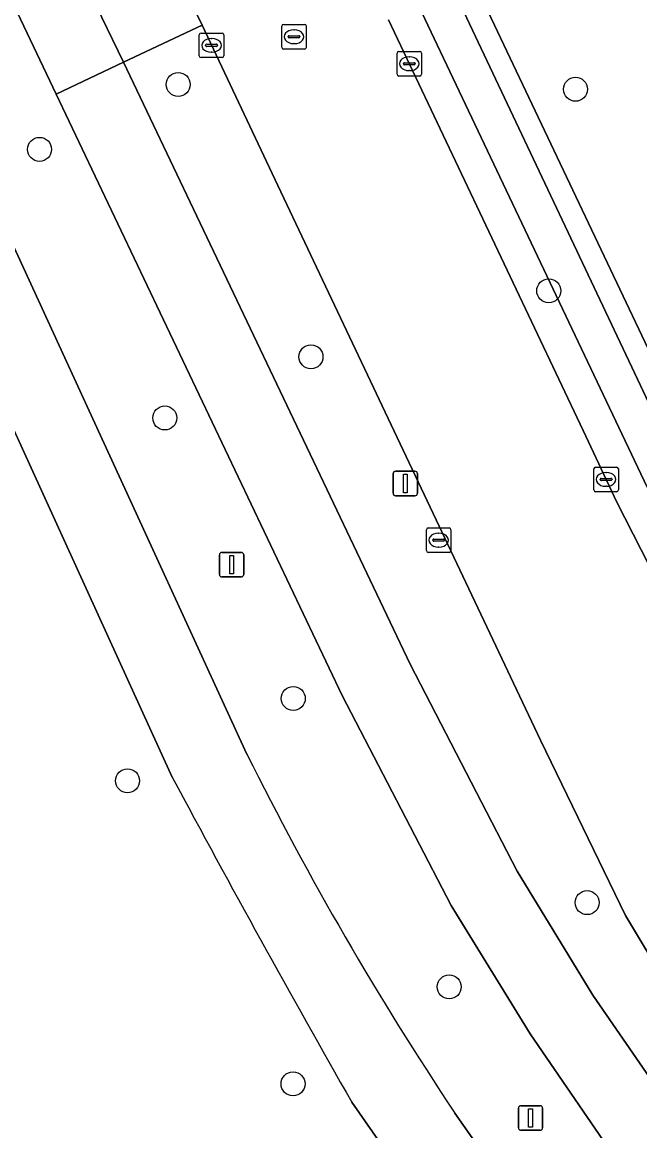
# Model space of a CAD drawing. Extents: x 159279 to 160377, y 384531 to 385888.
# Drawn here: x 159404.06 to 159429.23, y 385179.03 to 385224.2 of the extents above; entities that cross this region are included whole.
import ezdxf

# ---------------------------------------------------------------- set-up
doc = ezdxf.new("R2010")
doc.units = 0
for name, color, linetype in [('IMGEO_Berm_groen', 7, 'Continuous'), ('IMGEO_Boom', 7, 'Continuous'), ('IMGEO_Fietspad_open', 7, 'Continuous'), ('IMGEO_Groenvoorziening', 7, 'Continuous'), ('IMGEO_Kolk', 7, 'Continuous'), ('IMGEO_Lichtmast', 7, 'Continuous'), ('IMGEO_Rijbaan_lokaal_open', 7, 'Continuous'), ('IMGEO_Rioolput', 7, 'Continuous'), ('IMGEO_Verkeerseiland_open', 7, 'Continuous'), ('IMGEO_Voetpad_halfverhard', 7, 'Continuous'), ('IMGEO_Voetpad_open', 7, 'Continuous')]:
    doc.layers.add(name, color=color, linetype=linetype)

msp = doc.modelspace()

# ---------------------------------------------------------------- linework, layer by layer
at = {"layer": 'IMGEO_Berm_groen'}
for points in [[(159405.443, 385221.27), (159399.359, 385234.049), (159395.612, 385232.161), (159400.356, 385222.353), (159413.219, 385194.379)], [(159421.69, 385179.755), (159427.107, 385172.032), (159437.266, 385159.621), (159443.614, 385151.741), (159464.844, 385126.096), (159468.191, 385128.94), (159465.215, 385132.533), (159463.095, 385135.058), (159456.65, 385142.935), (159454.301, 385145.739), (159444.527, 385157.561), (159442.865, 385159.598), (159434.187, 385170.106), (159430.05, 385175.255), (159424.758, 385182.98), (159421.543, 385188.209), (159417.105, 385196.774), (159405.443, 385221.27)]]:
    msp.add_lwpolyline(points, dxfattribs=at)
msp.add_lwpolyline([(159414.477, 385217.542), (159411.394, 385224.077), (159408.187, 385222.576), (159419.876, 385198.049), (159424.225, 385189.616), (159427.314, 385184.565), (159432.478, 385177.08), (159436.179, 385172.483), (159437.674, 385173.526), (159434.559, 385178.332), (159432.725, 385180.994), (159428.641, 385187.804), (159425.182, 385194.952)], close=True, dxfattribs=at)
msp.add_arc((159533.808, 385254.465), 134.73, 206.48581, 213.6776, dxfattribs=at)
at = {"layer": 'IMGEO_Boom'}
for centre in [(159410.421, 385221.664), (159426.606, 385221.469), (159404.771, 385219.02), (159425.516, 385213.257), (159415.83, 385210.568), (159409.875, 385208.075), (159415.108, 385196.648), (159408.356, 385193.294), (159427.08, 385188.328), (159421.46, 385184.896), (159415.098, 385180.944)]:
    msp.add_circle(centre, 0.489, dxfattribs=at)
at = {"layer": 'IMGEO_Fietspad_open'}
for points in [[(159400.619, 385265.499), (159407.971, 385250), (159409.013, 385247.804), (159419.956, 385224.766), (159420.205, 385224.888), (159429.521, 385205.255)], [(159432.073, 385203.428), (159419.822, 385229.373), (159419.772, 385229.512), (159412.247, 385247.721), (159411.181, 385250), (159405.93, 385261.22)], [(159399.359, 385234.049), (159405.443, 385221.27), (159408.187, 385222.576), (159406.866, 385225.326), (159402.852, 385233.759)], [(159456.184, 385148.339), (159446.72, 385159.66), (159445.196, 385161.514), (159436.565, 385172.034), (159436.179, 385172.483), (159432.478, 385177.08), (159427.314, 385184.565), (159424.225, 385189.616), (159419.876, 385198.049), (159408.187, 385222.576), (159405.443, 385221.27), (159417.105, 385196.774), (159421.543, 385188.209), (159424.758, 385182.98), (159430.05, 385175.255), (159434.187, 385170.106), (159442.865, 385159.598), (159444.527, 385157.561), (159454.301, 385145.739)]]:
    msp.add_lwpolyline(points, dxfattribs=at)
at = {"layer": 'IMGEO_Groenvoorziening'}
for points in [[(159441.613, 385188.751), (159444.884, 385184.456), (159462.657, 385162.851), (159462.87, 385162.603), (159463.476, 385162.36), (159465.087, 385162.769), (159469.674, 385166.696), (159467.724, 385165.189), (159465.252, 385165.282), (159445.93, 385188.732), (159443.21, 385192.716), (159441.573, 385195.295), (159438.506, 385200.578), (159435.719, 385206.014), (159430.587, 385217.007), (159436.757, 385236.409), (159436.358, 385236.169), (159421.894, 385227.072), (159431.745, 385206.318)], [(159410.18, 385193.443), (159403.148, 385208.818), (159397.898, 385220)], [(159418.328, 385163.746), (159423.763, 385163.722), (159427.71, 385163.972), (159429.181, 385164.313), (159428.704, 385164.866), (159424.252, 385170.482), (159417.492, 385180.196)]]:
    msp.add_lwpolyline(points, dxfattribs=at)
msp.add_arc((159882.39, 385445.449), 535.247, 208.08768, 209.70744, dxfattribs=at)
at = {"layer": 'IMGEO_Kolk'}
for p, q in [((159411.278, 385222.833), (159411.278, 385223.685)), ((159411.353, 385223.759), (159412.205, 385223.759)), ((159411.766, 385223.539), (159411.791, 385223.539)), ((159412.279, 385223.685), (159412.279, 385222.833)), ((159411.537, 385223.253), (159411.537, 385223.265)), ((159411.975, 385223.216), (159411.577, 385223.216)), ((159411.58, 385223.302), (159411.978, 385223.302)), ((159412.021, 385223.265), (159412.021, 385223.253)), ((159412.205, 385222.759), (159411.353, 385222.759)), ((159411.789, 385222.979), (159411.764, 385222.979)), ((159419.335, 385222.083), (159419.335, 385222.935)), ((159419.41, 385223.009), (159420.262, 385223.009)), ((159419.823, 385222.789), (159419.848, 385222.789)), ((159420.336, 385222.935), (159420.336, 385222.083)), ((159419.594, 385222.503), (159419.594, 385222.515)), ((159420.032, 385222.466), (159419.634, 385222.466)), ((159419.637, 385222.552), (159420.035, 385222.552)), ((159419.846, 385222.229), (159419.821, 385222.229)), ((159420.078, 385222.515), (159420.078, 385222.503)), ((159420.262, 385222.009), (159419.41, 385222.009)), ((159427.352, 385205.146), (159427.352, 385205.998)), ((159427.427, 385206.072), (159428.279, 385206.072)), ((159428.353, 385205.998), (159428.353, 385205.146)), ((159427.611, 385205.566), (159427.611, 385205.578)), ((159428.049, 385205.529), (159427.651, 385205.529)), ((159427.654, 385205.615), (159428.052, 385205.615)), ((159427.84, 385205.852), (159427.865, 385205.852)), ((159428.095, 385205.578), (159428.095, 385205.566)), ((159428.279, 385205.072), (159427.427, 385205.072)), ((159427.863, 385205.292), (159427.838, 385205.292)), ((159420.53, 385202.672), (159420.53, 385203.524)), ((159420.605, 385203.598), (159421.457, 385203.598)), ((159421.018, 385203.378), (159421.043, 385203.378)), ((159421.531, 385203.524), (159421.531, 385202.672)), ((159420.789, 385203.092), (159420.789, 385203.104)), ((159421.227, 385203.055), (159420.829, 385203.055)), ((159420.832, 385203.141), (159421.23, 385203.141)), ((159421.041, 385202.818), (159421.016, 385202.818)), ((159421.273, 385203.104), (159421.273, 385203.092)), ((159421.457, 385202.598), (159420.605, 385202.598))]:
    msp.add_line(p, q, dxfattribs=at)
for points in [[(159411.278, 385222.833), (159411.278, 385223.685)], [(159411.353, 385223.759), (159412.205, 385223.759)], [(159412.279, 385223.685), (159412.279, 385222.833)], [(159412.205, 385222.759), (159411.353, 385222.759)], [(159419.335, 385222.083), (159419.335, 385222.935)], [(159419.41, 385223.009), (159420.262, 385223.009)], [(159420.336, 385222.935), (159420.336, 385222.083)], [(159420.262, 385222.009), (159419.41, 385222.009)], [(159427.352, 385205.146), (159427.352, 385205.998)], [(159427.427, 385206.072), (159428.279, 385206.072)], [(159428.353, 385205.998), (159428.353, 385205.146)], [(159428.279, 385205.072), (159427.427, 385205.072)], [(159420.53, 385202.672), (159420.53, 385203.524)], [(159420.605, 385203.598), (159421.457, 385203.598)], [(159421.531, 385203.524), (159421.531, 385202.672)], [(159421.457, 385202.598), (159420.605, 385202.598)]]:
    msp.add_lwpolyline(points, dxfattribs=at)
for centre, radius, start, end in [((159411.355, 385223.683), 0.0765, 91.552, 178.448), ((159411.355, 385223.683), 0.0765, 91.552, 178.448), ((159412.203, 385223.683), 0.0765, 1.552, 88.448), ((159412.203, 385223.683), 0.0765, 1.552, 88.448), ((159411.577, 385223.262), 0.0403, 85.8775, 175.7526), ((159411.574, 385223.252), 0.0366, 178.938, 274.7102), ((159411.978, 385223.259), 0.043, 264.8664, 352.4533), ((159411.982, 385223.264), 0.0386, 1.7309, 96.639), ((159411.355, 385222.835), 0.0765, 181.552, 268.448), ((159411.355, 385222.835), 0.0765, 181.552, 268.448), ((159412.203, 385222.835), 0.0765, 271.552, 358.448), ((159412.203, 385222.835), 0.0765, 271.552, 358.448), ((159419.412, 385222.933), 0.0765, 91.552, 178.448), ((159419.412, 385222.933), 0.0765, 91.552, 178.448), ((159420.26, 385222.933), 0.0765, 1.552, 88.448), ((159420.26, 385222.933), 0.0765, 1.552, 88.448), ((159419.634, 385222.512), 0.0403, 85.8775, 175.7526), ((159419.631, 385222.502), 0.0366, 178.938, 274.7102), ((159420.035, 385222.509), 0.043, 264.8664, 352.4533), ((159420.039, 385222.514), 0.0386, 1.7309, 96.639), ((159419.412, 385222.085), 0.0765, 181.552, 268.448), ((159419.412, 385222.085), 0.0765, 181.552, 268.448), ((159420.26, 385222.085), 0.0765, 271.552, 358.448), ((159420.26, 385222.085), 0.0765, 271.552, 358.448), ((159427.429, 385205.996), 0.0765, 91.552, 178.448), ((159427.429, 385205.996), 0.0765, 91.552, 178.448), ((159428.277, 385205.996), 0.0765, 1.552, 88.448), ((159428.277, 385205.996), 0.0765, 1.552, 88.448), ((159427.651, 385205.575), 0.0403, 85.8775, 175.7526), ((159427.648, 385205.565), 0.0366, 178.938, 274.7102), ((159428.052, 385205.572), 0.043, 264.8664, 352.4533), ((159428.056, 385205.577), 0.0386, 1.7309, 96.639), ((159427.429, 385205.148), 0.0765, 181.552, 268.448), ((159427.429, 385205.148), 0.0765, 181.552, 268.448), ((159428.277, 385205.148), 0.0765, 271.552, 358.448), ((159428.277, 385205.148), 0.0765, 271.552, 358.448), ((159420.607, 385203.522), 0.0765, 91.552, 178.448), ((159420.607, 385203.522), 0.0765, 91.552, 178.448), ((159421.455, 385203.522), 0.0765, 1.552, 88.448), ((159421.455, 385203.522), 0.0765, 1.552, 88.448), ((159420.829, 385203.101), 0.0403, 85.8775, 175.7526), ((159420.826, 385203.091), 0.0366, 178.938, 274.7102), ((159421.23, 385203.098), 0.043, 264.8664, 352.4533), ((159421.234, 385203.103), 0.0386, 1.7309, 96.639), ((159420.607, 385202.674), 0.0765, 181.552, 268.448), ((159420.607, 385202.674), 0.0765, 181.552, 268.448), ((159421.455, 385202.674), 0.0765, 271.552, 358.448), ((159421.455, 385202.674), 0.0765, 271.552, 358.448)]:
    msp.add_arc(centre, radius, start, end, dxfattribs=at)
for centre, major_axis, ratio, start_param, end_param in [((159411.765, 385223.259), (-0.387, 0.002), 0.722429, 4.712389, 7.853982), ((159411.79, 385223.259), (-0.39, 0.002), 0.717154, 1.570796, 4.712389), ((159419.822, 385222.509), (-0.387, 0.002), 0.722429, 4.712389, 7.853982), ((159419.847, 385222.509), (-0.39, 0.002), 0.717154, 1.570796, 4.712389), ((159427.839, 385205.572), (-0.387, 0.002), 0.722429, 4.712389, 7.853982), ((159427.864, 385205.572), (-0.39, 0.002), 0.717154, 1.570796, 4.712389), ((159421.017, 385203.098), (-0.387, 0.002), 0.722429, 4.712389, 7.853982), ((159421.042, 385203.098), (-0.39, 0.002), 0.717154, 1.570796, 4.712389)]:
    msp.add_ellipse(centre, major_axis=major_axis, ratio=ratio, start_param=start_param, end_param=end_param, dxfattribs=at)
at = {"layer": 'IMGEO_Lichtmast'}
for p, q in [((159419.276, 385205.907), (159420.066, 385205.907)), ((159420.066, 385205.907), (159419.276, 385205.907)), ((159419.176, 385205.007), (159419.176, 385205.807)), ((159419.176, 385205.807), (159419.176, 385205.007)), ((159420.166, 385205.807), (159420.166, 385205.007)), ((159420.166, 385205.007), (159420.166, 385205.807)), ((159420.066, 385204.907), (159419.276, 385204.907)), ((159419.276, 385204.907), (159420.066, 385204.907)), ((159412.099, 385201.699), (159412.099, 385202.499)), ((159412.099, 385202.499), (159412.099, 385201.699)), ((159412.199, 385202.599), (159412.989, 385202.599)), ((159412.989, 385202.599), (159412.199, 385202.599)), ((159413.089, 385202.499), (159413.089, 385201.699)), ((159413.089, 385201.699), (159413.089, 385202.499)), ((159412.989, 385201.599), (159412.199, 385201.599)), ((159412.199, 385201.599), (159412.989, 385201.599)), ((159424.278, 385179.154), (159424.278, 385179.954)), ((159424.278, 385179.954), (159424.278, 385179.154)), ((159424.378, 385180.054), (159425.168, 385180.054)), ((159425.168, 385180.054), (159424.378, 385180.054)), ((159425.268, 385179.954), (159425.268, 385179.154)), ((159425.268, 385179.154), (159425.268, 385179.954)), ((159425.168, 385179.054), (159424.378, 385179.054)), ((159424.378, 385179.054), (159425.168, 385179.054))]:
    msp.add_line(p, q, dxfattribs=at)
for points in [[(159419.596, 385205.782), (159419.746, 385205.782), (159419.746, 385205.032), (159419.596, 385205.032), (159419.596, 385205.782)], [(159412.519, 385202.474), (159412.669, 385202.474), (159412.669, 385201.724), (159412.519, 385201.724), (159412.519, 385202.474)], [(159424.698, 385179.929), (159424.848, 385179.929), (159424.848, 385179.179), (159424.698, 385179.179), (159424.698, 385179.929)]]:
    msp.add_lwpolyline(points, dxfattribs=at)
for centre, start, end in [((159419.276, 385205.807), 90, 180), ((159419.276, 385205.807), 90, 180), ((159420.066, 385205.807), 0, 90), ((159420.066, 385205.807), 360, 90), ((159419.276, 385205.007), 180, 270), ((159419.276, 385205.007), 180, 270), ((159420.066, 385205.007), 270, 0), ((159420.066, 385205.007), 270, 0), ((159412.199, 385202.499), 90, 180), ((159412.199, 385202.499), 90, 180), ((159412.989, 385202.499), 0, 90), ((159412.989, 385202.499), 360, 90), ((159412.199, 385201.699), 180, 270), ((159412.199, 385201.699), 180, 270), ((159412.989, 385201.699), 270, 0), ((159412.989, 385201.699), 270, 0), ((159424.378, 385179.954), 90, 180), ((159424.378, 385179.954), 90, 180), ((159425.168, 385179.954), 0, 90), ((159425.168, 385179.954), 360, 90), ((159424.378, 385179.154), 180, 270), ((159424.378, 385179.154), 180, 270), ((159425.168, 385179.154), 270, 0), ((159425.168, 385179.154), 270, 0)]:
    msp.add_arc(centre, 0.1, start, end, dxfattribs=at)
at = {"layer": 'IMGEO_Rijbaan_lokaal_open'}
for points in [[(159402.146, 385243.468), (159406.022, 385235.298), (159410.068, 385226.795), (159411.394, 385224.077), (159414.477, 385217.542), (159425.182, 385194.952), (159428.641, 385187.804), (159432.725, 385180.994), (159434.559, 385178.332), (159437.674, 385173.526), (159444.602, 385164.655), (159446.397, 385162.603), (159447.937, 385160.667), (159455.648, 385151.396)], [(159476.853, 385139.918), (159460.125, 385160.1), (159459.709, 385160.561), (159455.319, 385165.898), (159453.376, 385168.243), (159451.729, 385170.222), (159446.916, 385176.066), (159441.416, 385182.704), (159438.369, 385186.896), (159432.934, 385195.543), (159428.293, 385204.641), (159426.924, 385207.568), (159418.994, 385224.295)]]:
    msp.add_lwpolyline(points, dxfattribs=at)
at = {"layer": 'IMGEO_Rioolput'}
for p, q in [((159414.639, 385223.183), (159414.639, 385224.035)), ((159414.714, 385224.109), (159415.566, 385224.109)), ((159415.64, 385224.035), (159415.64, 385223.183)), ((159414.898, 385223.603), (159414.898, 385223.615)), ((159415.336, 385223.566), (159414.938, 385223.566)), ((159414.941, 385223.652), (159415.339, 385223.652)), ((159415.127, 385223.889), (159415.152, 385223.889)), ((159415.382, 385223.615), (159415.382, 385223.603)), ((159415.566, 385223.109), (159414.714, 385223.109)), ((159415.15, 385223.329), (159415.125, 385223.329))]:
    msp.add_line(p, q, dxfattribs=at)
for points in [[(159414.639, 385223.183), (159414.639, 385224.035)], [(159414.714, 385224.109), (159415.566, 385224.109)], [(159415.64, 385224.035), (159415.64, 385223.183)], [(159415.566, 385223.109), (159414.714, 385223.109)]]:
    msp.add_lwpolyline(points, dxfattribs=at)
for centre, radius, start, end in [((159414.716, 385224.033), 0.0765, 91.552, 178.448), ((159414.716, 385224.033), 0.0765, 91.552, 178.448), ((159415.564, 385224.033), 0.0765, 1.552, 88.448), ((159415.564, 385224.033), 0.0765, 1.552, 88.448), ((159414.938, 385223.612), 0.0403, 85.8775, 175.7526), ((159414.935, 385223.602), 0.0366, 178.938, 274.7102), ((159415.339, 385223.609), 0.043, 264.8664, 352.4533), ((159415.343, 385223.614), 0.0386, 1.7309, 96.639), ((159414.716, 385223.185), 0.0765, 181.552, 268.448), ((159414.716, 385223.185), 0.0765, 181.552, 268.448), ((159415.564, 385223.185), 0.0765, 271.552, 358.448), ((159415.564, 385223.185), 0.0765, 271.552, 358.448)]:
    msp.add_arc(centre, radius, start, end, dxfattribs=at)
for centre, major_axis, ratio, start_param, end_param in [((159415.126, 385223.609), (-0.387, 0.002), 0.722429, 4.712389, 7.853982), ((159415.151, 385223.609), (-0.39, 0.002), 0.717154, 1.570796, 4.712389)]:
    msp.add_ellipse(centre, major_axis=major_axis, ratio=ratio, start_param=start_param, end_param=end_param, dxfattribs=at)
at = {"layer": 'IMGEO_Verkeerseiland_open'}
for points in [[(159429.521, 385205.255), (159420.205, 385224.888)], [(159418.994, 385224.295), (159426.924, 385207.568), (159428.293, 385204.641), (159432.934, 385195.543), (159438.369, 385186.896), (159441.416, 385182.704), (159446.916, 385176.066), (159451.729, 385170.222), (159453.376, 385168.243), (159453.761, 385168.562), (159455.704, 385166.217), (159455.319, 385165.898), (159459.709, 385160.561), (159460.125, 385160.1), (159460.58, 385159.679), (159461.072, 385159.299), (159461.595, 385158.965), (159462.146, 385158.679), (159462.72, 385158.444), (159463.211, 385158.288), (159456.742, 385166.295), (159442.335, 385183.759)]]:
    msp.add_lwpolyline(points, dxfattribs=at)
at = {"layer": 'IMGEO_Voetpad_halfverhard'}
for points in [[(159413.219, 385194.379), (159400.356, 385222.353), (159395.612, 385232.161), (159392.89, 385230.792), (159393.184, 385230.207), (159396.574, 385222.902), (159396.931, 385222.103), (159397.326, 385221.219), (159397.898, 385220), (159403.148, 385208.818), (159410.18, 385193.443)], [(159417.492, 385180.196), (159424.252, 385170.482), (159428.704, 385164.866), (159429.181, 385164.313), (159430.109, 385163.208), (159434.165, 385158.142), (159439.261, 385152.446), (159440.526, 385150.679), (159453.908, 385134.35), (159462.304, 385124.254), (159489.188, 385091.93), (159490.311, 385090.741), (159490.493, 385090.52), (159492.847, 385092.45), (159496.167, 385095.18), (159494.306, 385097.36), (159490.959, 385094.592), (159466.718, 385123.644), (159470.17, 385126.528)], [(159470.17, 385126.528), (159468.191, 385128.94), (159464.844, 385126.096), (159443.614, 385151.741), (159437.266, 385159.621), (159427.107, 385172.032), (159421.69, 385179.755)]]:
    msp.add_lwpolyline(points, dxfattribs=at)
for centre, radius, start, end in [((159533.808, 385254.465), 134.73, 206.48581, 213.6776), ((159882.39, 385445.449), 535.247, 208.08768, 209.70744)]:
    msp.add_arc(centre, radius, start, end, dxfattribs=at)
at = {"layer": 'IMGEO_Voetpad_open'}
msp.add_lwpolyline([(159431.745, 385206.318), (159421.894, 385227.072), (159420.544, 385229.55), (159420.403, 385229.816), (159419.772, 385229.512), (159419.822, 385229.373), (159432.073, 385203.428)], dxfattribs=at)
msp.add_lwpolyline([(159410.068, 385226.795), (159406.866, 385225.326), (159408.187, 385222.576), (159411.394, 385224.077)], close=True, dxfattribs=at)

doc.saveas('drawing.dxf')
